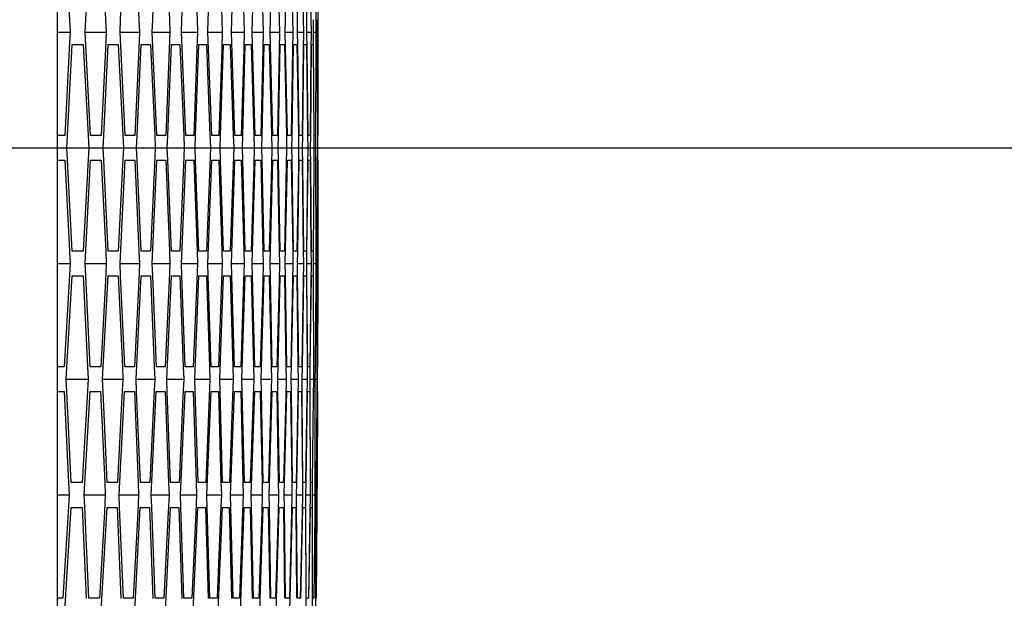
# Model space of a CAD drawing. Header units: millimetres. Extents: x 0 to 420, y -341 to 792.
# Tile 271 of 325: x 283.08 to 287.13, y 223.32 to 225.7. Entities that reach past the tile are written whole.
import ezdxf

# ---------------------------------------------------------------- set-up
doc = ezdxf.new("R2010")
doc.units = ezdxf.units.MM
doc.header["$LTSCALE"] = 23.1
doc.layers.get('0').update_dxf_attribs({"linetype": 'CONTINUOUS'})
doc.layers.add('DIM_PILOTEES', color=7, linetype='CONTINUOUS')
doc.styles.get("Standard").update_dxf_attribs({"font": 'txt', "width": 0.7})
doc.dimstyles.new('DIMSTYLE_3', dxfattribs={"dimtxt": 2.5, "dimasz": 3.5, "dimexe": 2, "dimexo": 0, "dimtad": 1, "dimdec": 0, "dimlfac": 5.882353, "dimdsep": 46, "dimtxsty": 'Standard', "dimblk": '_FILLED', "dimblk1": '_FILLED', "dimblk2": '_FILLED', "dimcen": 0.09, "dimazin": 2, "dimtp": 0.8, "dimtm": 0.8, "dimtfac": 1, "dimtdec": 0, "dimtofl": 0, "dimtmove": 0, "dimatfit": 3, "dimldrblk": '_FILLED', "dimfxl": 0, "dimtolj": 1, "dimarcsym": 0})

# ---------------------------------------------------------------- blocks, each defined once
blk = doc.blocks.new('_FILLED')
at = {"color": 0, "linetype": 'ByBlock'}
blk.add_solid([(0, 0), (-1, 0.1429), (-1, -0.1429)], dxfattribs=at)
blk = doc.blocks.new('*D17')
at = {"layer": 'DIM_PILOTEES', "color": 2, "linetype": 'Continuous'}
for p, q in [((264.1475, 225.1778), (306.5612, 225.1778)), ((304.5612, 225.1778), (304.5612, 189.0018)), ((304.5612, 152.8258), (304.5612, 189.0018)), ((281.1017, 152.8258), (306.5612, 152.8258))]:
    blk.add_line(p, q, dxfattribs=at)
at = {"layer": 'DIM_PILOTEES', "color": 2, "linetype": 'Continuous', "xscale": 3.5, "yscale": 3.5, "zscale": 3.5}
for p, rotation in [((304.5612, 225.1778), 90), ((304.5612, 152.8258), 270)]:
    blk.add_blockref('_FILLED', p, dxfattribs=dict(at, rotation=rotation))
at = {"layer": 'DIM_PILOTEES', "color": 2, "linetype": 'Continuous', "insert": (301.4362, 191.5801), "char_height": 2.5, "width": 8.839286, "attachment_point": 2, "rotation": 90, "line_spacing_factor": 0.9}
blk.add_mtext('{\\ftxt;\\W0.0001;\\H0.0001;\\~}{\\ftxt;\\W2.3571428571;\\H2.5; }{\\ftxt;\\W0.0001;\\H0.0001;\\~}', dxfattribs=at)

msp = doc.modelspace()

# ---------------------------------------------------------------- linework, layer by layer
at = {"color": 7, "linetype": 'Continuous'}
for p, q in [((283.2341, 234.5274), (283.2341, 215.8283)), ((283.2634, 226.0788), (283.2849, 225.7042)), ((283.3517, 225.7043), (283.3701, 226.0788)), ((283.4135, 226.0788), (283.4335, 225.7043)), ((283.4952, 225.7044), (283.512, 226.0788)), ((283.552, 226.0788), (283.5705, 225.7044)), ((283.6271, 225.7044), (283.6423, 226.0788)), ((283.6789, 226.0788), (283.6958, 225.7044)), ((283.7472, 225.7045), (283.761, 226.0788)), ((283.794, 226.0788), (283.8094, 225.7045)), ((283.8557, 225.7046), (283.8679, 226.0788)), ((283.8975, 226.0788), (283.9114, 225.7046)), ((283.9525, 225.7046), (283.9632, 226.0788)), ((283.9893, 226.0788), (284.0016, 225.7046)), ((284.0377, 225.7047), (284.0468, 226.0788)), ((284.0694, 226.0788), (284.0802, 225.7047)), ((284.1111, 225.7047), (284.1187, 226.0788)), ((284.1379, 226.0788), (284.1471, 225.7047)), ((284.1729, 225.7047), (284.179, 226.0788)), ((284.1946, 226.0788), (284.2023, 225.7047)), ((284.223, 225.7048), (284.2275, 226.0788)), ((284.2397, 226.0788), (284.2459, 225.7048)), ((284.2613, 225.7048), (284.2643, 226.0788)), ((284.273, 226.0788), (284.2777, 225.7048)), ((284.2947, 226.0788), (284.2978, 225.7048)), ((284.3047, 226.0788), (284.3062, 225.7048)), ((283.2849, 225.7042), (283.2877, 225.6538)), ((283.3492, 225.6538), (283.3517, 225.7043)), ((283.4335, 225.7043), (283.4361, 225.6538)), ((283.4929, 225.6538), (283.4952, 225.7044)), ((283.5705, 225.7044), (283.5729, 225.6538)), ((283.6249, 225.6538), (283.6271, 225.7044)), ((283.6958, 225.7044), (283.698, 225.6538)), ((283.7453, 225.6538), (283.7472, 225.7045)), ((283.8094, 225.7045), (283.8114, 225.6538)), ((283.854, 225.6538), (283.8557, 225.7046)), ((283.9114, 225.7046), (283.9132, 225.6538)), ((283.951, 225.6538), (283.9525, 225.7046)), ((284.0016, 225.7046), (284.0032, 225.6538)), ((284.0364, 225.6538), (284.0377, 225.7047)), ((284.0802, 225.7047), (284.0816, 225.6538)), ((284.11, 225.6538), (284.1111, 225.7047)), ((284.1471, 225.7047), (284.1483, 225.6538)), ((284.172, 225.6538), (284.1729, 225.7047)), ((284.2023, 225.7047), (284.2033, 225.6538)), ((284.2223, 225.6538), (284.223, 225.7048)), ((284.2459, 225.7048), (284.2466, 225.6538)), ((284.2609, 225.6538), (284.2613, 225.7048)), ((284.2777, 225.7048), (284.2783, 225.6538)), ((284.2877, 225.6538), (284.288, 225.7048)), ((284.2978, 225.7048), (284.2982, 225.6538)), ((284.3029, 225.6538), (284.303, 225.7048)), ((284.3062, 225.7048), (284.3064, 225.6538)), ((283.2341, 225.6537), (283.2877, 225.6538)), ((283.2877, 225.6538), (283.284, 225.583)), ((283.3718, 225.2288), (283.3492, 225.6538)), ((283.3492, 225.6536), (283.4361, 225.6538)), ((283.4361, 225.6538), (283.4327, 225.583)), ((283.5138, 225.2288), (283.4929, 225.6538)), ((283.4929, 225.6536), (283.5729, 225.6538)), ((283.5729, 225.6538), (283.5698, 225.583)), ((283.6441, 225.2288), (283.6249, 225.6538)), ((283.6249, 225.6537), (283.698, 225.6538)), ((283.698, 225.6538), (283.6952, 225.583)), ((283.7627, 225.2288), (283.7453, 225.6538)), ((283.7453, 225.6537), (283.8114, 225.6538)), ((283.8114, 225.6538), (283.8089, 225.583)), ((283.8697, 225.2288), (283.854, 225.6538)), ((283.854, 225.6537), (283.9132, 225.6538)), ((283.9132, 225.6538), (283.9109, 225.583)), ((283.965, 225.2288), (283.951, 225.6538)), ((283.951, 225.6537), (284.0032, 225.6538)), ((284.0032, 225.6538), (284.0013, 225.583)), ((284.0486, 225.2288), (284.0364, 225.6538)), ((284.0364, 225.6537), (284.0816, 225.6538)), ((284.0816, 225.6538), (284.08, 225.583)), ((284.1205, 225.2288), (284.11, 225.6538)), ((284.11, 225.6537), (284.1483, 225.6538)), ((284.1483, 225.6538), (284.147, 225.583)), ((284.1807, 225.2288), (284.172, 225.6538)), ((284.172, 225.6537), (284.2033, 225.6538)), ((284.2033, 225.6538), (284.2022, 225.583)), ((284.2232, 225.6031), (284.2223, 225.6538)), ((284.2223, 225.6538), (284.2466, 225.6538)), ((284.2466, 225.6538), (284.2458, 225.583)), ((284.2618, 225.583), (284.2609, 225.6538)), ((284.2609, 225.6538), (284.2783, 225.6538)), ((284.2783, 225.6538), (284.2778, 225.583)), ((284.2882, 225.6029), (284.2877, 225.6538)), ((284.2877, 225.6538), (284.2982, 225.6538)), ((284.2982, 225.6538), (284.298, 225.583)), ((284.3032, 225.6028), (284.3029, 225.6538)), ((284.3029, 225.6538), (284.3064, 225.6538)), ((284.3064, 225.6538), (284.3065, 225.583)), ((283.2762, 225.2282), (283.2961, 225.6028)), ((283.2961, 225.6028), (283.3413, 225.6028)), ((283.3413, 225.6028), (283.3612, 225.2283)), ((283.4255, 225.2283), (283.4439, 225.6028)), ((283.4439, 225.6028), (283.4856, 225.6028)), ((283.4856, 225.6028), (283.504, 225.2283)), ((283.5632, 225.2284), (283.58, 225.6028)), ((283.58, 225.6028), (283.6183, 225.6028)), ((283.6183, 225.6028), (283.6352, 225.2284)), ((283.6892, 225.2284), (283.7045, 225.6028)), ((283.7045, 225.6028), (283.7393, 225.6028)), ((283.7393, 225.6028), (283.7546, 225.2285)), ((283.8035, 225.2285), (283.8173, 225.6028)), ((283.8173, 225.6028), (283.8486, 225.6028)), ((283.8486, 225.6028), (283.8624, 225.2285)), ((283.9062, 225.2286), (283.9184, 225.6028)), ((283.9184, 225.6028), (283.9462, 225.6028)), ((283.9462, 225.6028), (283.9585, 225.2286)), ((283.9972, 225.2286), (284.0078, 225.6028)), ((284.0078, 225.6028), (284.0322, 225.6028)), ((284.0322, 225.6028), (284.043, 225.2287)), ((284.0765, 225.2287), (284.0856, 225.6028)), ((284.0856, 225.6028), (284.1065, 225.6028)), ((284.1065, 225.6028), (284.1157, 225.2287)), ((284.1441, 225.2287), (284.1517, 225.6028)), ((284.1517, 225.6028), (284.1691, 225.6028)), ((284.1691, 225.6028), (284.1768, 225.2287)), ((284.2, 225.2287), (284.2061, 225.6028)), ((284.2061, 225.6028), (284.22, 225.6028)), ((284.22, 225.6028), (284.2262, 225.2288)), ((284.2292, 225.2288), (284.2232, 225.6031)), ((284.2442, 225.2288), (284.2487, 225.6028)), ((284.2487, 225.6028), (284.2592, 225.6028)), ((284.2592, 225.6028), (284.2638, 225.2288)), ((284.2767, 225.2288), (284.2797, 225.6028)), ((284.2797, 225.6028), (284.2867, 225.6028)), ((284.2867, 225.6028), (284.2898, 225.2288)), ((284.299, 225.6028), (284.3025, 225.6028)), ((284.3025, 225.6028), (284.3041, 225.2288)), ((283.284, 225.583), (283.2651, 225.2288)), ((283.4327, 225.583), (283.4153, 225.2288)), ((283.5698, 225.583), (283.5538, 225.2288)), ((283.6952, 225.583), (283.6806, 225.2288)), ((283.8089, 225.583), (283.7958, 225.2288)), ((283.9109, 225.583), (283.8993, 225.2288)), ((284.0013, 225.583), (283.9911, 225.2288)), ((284.08, 225.583), (284.0712, 225.2288)), ((284.147, 225.583), (284.1396, 225.2288)), ((284.2022, 225.583), (284.1964, 225.2288)), ((284.2458, 225.583), (284.2414, 225.2288)), ((284.2661, 225.2288), (284.2618, 225.583)), ((284.2778, 225.583), (284.2748, 225.2288)), ((284.298, 225.583), (284.2964, 225.2288)), ((284.3065, 225.583), (284.3064, 225.2288)), ((283.2651, 225.2288), (283.2341, 225.2288)), ((283.2735, 225.1778), (283.2762, 225.2282)), ((283.3612, 225.2283), (283.3639, 225.1778)), ((283.4153, 225.2288), (283.3718, 225.2288)), ((283.423, 225.1778), (283.4255, 225.2283)), ((283.504, 225.2283), (283.5065, 225.1778)), ((283.5538, 225.2288), (283.5138, 225.2288)), ((283.5609, 225.1778), (283.5632, 225.2284)), ((283.6352, 225.2284), (283.6374, 225.1778)), ((283.6806, 225.2288), (283.6441, 225.2288)), ((283.6871, 225.1778), (283.6892, 225.2284)), ((283.7546, 225.2285), (283.7567, 225.1778)), ((283.7958, 225.2288), (283.7627, 225.2288)), ((283.8016, 225.1778), (283.8035, 225.2285)), ((283.8624, 225.2285), (283.8642, 225.1778)), ((283.8993, 225.2288), (283.8697, 225.2288)), ((283.9045, 225.1778), (283.9062, 225.2286)), ((283.9585, 225.2286), (283.9602, 225.1778)), ((283.9911, 225.2288), (283.965, 225.2288)), ((283.9957, 225.1778), (283.9972, 225.2286)), ((284.043, 225.2287), (284.0444, 225.1778)), ((284.0712, 225.2288), (284.0486, 225.2288)), ((284.0752, 225.1778), (284.0765, 225.2287)), ((284.1157, 225.2287), (284.1169, 225.1778)), ((284.1396, 225.2288), (284.1205, 225.2288)), ((284.143, 225.1778), (284.1441, 225.2287)), ((284.1768, 225.2287), (284.1778, 225.1778)), ((284.1964, 225.2288), (284.1807, 225.2288)), ((284.1991, 225.1778), (284.2, 225.2287)), ((284.2262, 225.2288), (284.2269, 225.1778)), ((284.2414, 225.2288), (284.2292, 225.2288)), ((284.2435, 225.1778), (284.2442, 225.2288)), ((284.2638, 225.2288), (284.2644, 225.1778)), ((284.2748, 225.2288), (284.2661, 225.2288)), ((284.2762, 225.1778), (284.2767, 225.2288)), ((284.2898, 225.2288), (284.2902, 225.1778)), ((284.2964, 225.2288), (284.2912, 225.2288)), ((284.2973, 225.1778), (284.2975, 225.2288)), ((284.3041, 225.2288), (284.3042, 225.1778)), ((284.3066, 225.1778), (284.3067, 225.2288)), ((283.2762, 225.1274), (283.2735, 225.1778)), ((283.2735, 225.1778), (283.3639, 225.1778)), ((283.3639, 225.1778), (283.3602, 225.107)), ((283.4255, 225.1273), (283.423, 225.1778)), ((283.423, 225.1778), (283.5065, 225.1778)), ((283.5065, 225.1778), (283.5031, 225.107)), ((283.5632, 225.1272), (283.5609, 225.1778)), ((283.5609, 225.1778), (283.6374, 225.1778)), ((283.6374, 225.1778), (283.6343, 225.107)), ((283.6892, 225.1272), (283.6871, 225.1778)), ((283.6871, 225.1778), (283.7567, 225.1778)), ((283.7567, 225.1778), (283.7538, 225.107)), ((283.8035, 225.1271), (283.8016, 225.1778)), ((283.8016, 225.1778), (283.8642, 225.1778)), ((283.8642, 225.1778), (283.8617, 225.107)), ((283.9062, 225.127), (283.9045, 225.1778)), ((283.9045, 225.1778), (283.9602, 225.1778)), ((283.9602, 225.1778), (283.9579, 225.107)), ((283.9972, 225.127), (283.9957, 225.1778)), ((283.9957, 225.1778), (284.0444, 225.1778)), ((284.0444, 225.1778), (284.0424, 225.107)), ((284.0765, 225.1269), (284.0752, 225.1778)), ((284.0752, 225.1778), (284.1169, 225.1778)), ((284.1169, 225.1778), (284.1153, 225.107)), ((284.1441, 225.1269), (284.143, 225.1778)), ((284.143, 225.1778), (284.1778, 225.1778)), ((284.1778, 225.1778), (284.1764, 225.107)), ((284.2, 225.1269), (284.1991, 225.1778)), ((284.1991, 225.1778), (284.2269, 225.1778)), ((284.2269, 225.1778), (284.2259, 225.107)), ((284.2445, 225.107), (284.2435, 225.1778)), ((284.2435, 225.1778), (284.2644, 225.1778)), ((284.2644, 225.1778), (284.2636, 225.107)), ((284.2769, 225.107), (284.2762, 225.1778)), ((284.2762, 225.1778), (284.2902, 225.1778)), ((284.2902, 225.1778), (284.2897, 225.107)), ((284.2975, 225.1268), (284.2973, 225.1778)), ((284.2973, 225.1778), (284.3042, 225.1778)), ((284.3042, 225.1778), (284.304, 225.107)), ((284.3067, 225.1268), (284.3066, 225.1778)), ((283.2341, 225.1268), (283.2651, 225.1268)), ((283.2651, 225.1268), (283.2851, 224.7522)), ((283.2961, 224.7528), (283.2762, 225.1274)), ((283.3602, 225.107), (283.3413, 224.7528)), ((283.3492, 224.7018), (283.3718, 225.1268)), ((283.3718, 225.1268), (283.4153, 225.1268)), ((283.4153, 225.1268), (283.4337, 224.7523)), ((283.4439, 224.7528), (283.4255, 225.1273)), ((283.5031, 225.107), (283.4856, 224.7528)), ((283.4929, 224.7018), (283.5138, 225.1268)), ((283.5138, 225.1268), (283.5538, 225.1268)), ((283.5538, 225.1268), (283.5707, 224.7524)), ((283.58, 224.7528), (283.5632, 225.1272)), ((283.6343, 225.107), (283.6183, 224.7528)), ((283.6249, 224.7018), (283.6441, 225.1268)), ((283.6441, 225.1268), (283.6806, 225.1268)), ((283.6806, 225.1268), (283.696, 224.7525)), ((283.7045, 224.7528), (283.6892, 225.1272)), ((283.7538, 225.107), (283.7393, 224.7528)), ((283.7453, 224.7018), (283.7627, 225.1268)), ((283.7627, 225.1268), (283.7958, 225.1268)), ((283.7958, 225.1268), (283.8096, 224.7525)), ((283.8173, 224.7528), (283.8035, 225.1271)), ((283.8617, 225.107), (283.8486, 224.7528)), ((283.854, 224.7018), (283.8697, 225.1268)), ((283.8697, 225.1268), (283.8993, 225.1268)), ((283.8993, 225.1268), (283.9116, 224.7526)), ((283.9184, 224.7528), (283.9062, 225.127)), ((283.9579, 225.107), (283.9462, 224.7528)), ((283.951, 224.7018), (283.965, 225.1268)), ((283.965, 225.1268), (283.9911, 225.1268)), ((283.9911, 225.1268), (284.0018, 224.7526)), ((284.0078, 224.7528), (283.9972, 225.127)), ((284.0424, 225.107), (284.0322, 224.7528)), ((284.0364, 224.7018), (284.0486, 225.1268)), ((284.0486, 225.1268), (284.0712, 225.1268)), ((284.0712, 225.1268), (284.0804, 224.7527)), ((284.0856, 224.7528), (284.0765, 225.1269)), ((284.1153, 225.107), (284.1065, 224.7528)), ((284.11, 224.7018), (284.1205, 225.1268)), ((284.1205, 225.1268), (284.1396, 225.1268)), ((284.1396, 225.1268), (284.1473, 224.7527)), ((284.1517, 224.7528), (284.1441, 225.1269)), ((284.1764, 225.107), (284.1691, 224.7528)), ((284.172, 224.7018), (284.1807, 225.1268)), ((284.1807, 225.1268), (284.1964, 225.1268)), ((284.1964, 225.1268), (284.2026, 224.7528)), ((284.2061, 224.7528), (284.2, 225.1269)), ((284.2259, 225.107), (284.22, 224.7528)), ((284.2232, 224.7525), (284.2292, 225.1268)), ((284.2292, 225.1268), (284.2414, 225.1268)), ((284.2414, 225.1268), (284.2461, 224.7528)), ((284.2487, 224.7528), (284.2445, 225.107)), ((284.2636, 225.107), (284.2592, 224.7528)), ((284.2615, 224.7526), (284.2661, 225.1268)), ((284.2661, 225.1268), (284.2748, 225.1268)), ((284.2748, 225.1268), (284.2779, 224.7528)), ((284.2797, 224.7528), (284.2769, 225.107)), ((284.2897, 225.107), (284.2867, 224.7528)), ((284.2912, 225.1268), (284.2964, 225.1268)), ((284.2964, 225.1268), (284.298, 224.7528)), ((284.304, 225.107), (284.3025, 224.7528)), ((284.3062, 225.1268), (284.3064, 225.1268)), ((284.3064, 225.1268), (284.3064, 224.7528)), ((283.2851, 224.7522), (283.2877, 224.7018)), ((283.3413, 224.7528), (283.2961, 224.7528)), ((283.4337, 224.7523), (283.4361, 224.7018)), ((283.4856, 224.7528), (283.4439, 224.7528)), ((283.5707, 224.7524), (283.5729, 224.7018)), ((283.6183, 224.7528), (283.58, 224.7528)), ((283.696, 224.7525), (283.698, 224.7018)), ((283.7393, 224.7528), (283.7045, 224.7528)), ((283.8096, 224.7525), (283.8114, 224.7018)), ((283.8486, 224.7528), (283.8173, 224.7528)), ((283.9116, 224.7526), (283.9132, 224.7018)), ((283.9462, 224.7528), (283.9184, 224.7528)), ((284.0018, 224.7526), (284.0032, 224.7018)), ((284.0322, 224.7528), (284.0078, 224.7528)), ((284.0804, 224.7527), (284.0816, 224.7018)), ((284.1065, 224.7528), (284.0856, 224.7528)), ((284.1473, 224.7527), (284.1483, 224.7018)), ((284.1691, 224.7528), (284.1517, 224.7528)), ((284.2026, 224.7528), (284.2033, 224.7018)), ((284.22, 224.7528), (284.2061, 224.7528)), ((284.2223, 224.7018), (284.2232, 224.7525)), ((284.2461, 224.7528), (284.2466, 224.7018)), ((284.2592, 224.7528), (284.2487, 224.7528)), ((284.2609, 224.7018), (284.2615, 224.7526)), ((284.2779, 224.7528), (284.2783, 224.7018)), ((284.2867, 224.7528), (284.2797, 224.7528)), ((284.2877, 224.7018), (284.2882, 224.7527)), ((284.298, 224.7528), (284.2982, 224.7018)), ((284.3025, 224.7528), (284.299, 224.7528)), ((284.3029, 224.7018), (284.3032, 224.7528)), ((284.3064, 224.7528), (284.3064, 224.7018)), ((283.2341, 224.7019), (283.2877, 224.7018)), ((283.2877, 224.7018), (283.2837, 224.631)), ((283.3492, 224.702), (283.4361, 224.7018)), ((283.3517, 224.6513), (283.3492, 224.7018)), ((283.4361, 224.7018), (283.4325, 224.631)), ((283.4929, 224.702), (283.5729, 224.7018)), ((283.4952, 224.6513), (283.4929, 224.7018)), ((283.5729, 224.7018), (283.5695, 224.631)), ((283.6249, 224.702), (283.698, 224.7018)), ((283.6271, 224.6512), (283.6249, 224.7018)), ((283.698, 224.7018), (283.6949, 224.631)), ((283.7453, 224.7019), (283.8114, 224.7018)), ((283.7472, 224.6511), (283.7453, 224.7018)), ((283.8114, 224.7018), (283.8086, 224.631)), ((283.854, 224.7019), (283.9132, 224.7018)), ((283.8557, 224.6511), (283.854, 224.7018)), ((283.9132, 224.7018), (283.9106, 224.631)), ((283.951, 224.7019), (284.0032, 224.7018)), ((283.9525, 224.651), (283.951, 224.7018)), ((284.0032, 224.7018), (284.001, 224.631)), ((284.0364, 224.7019), (284.0816, 224.7018)), ((284.0377, 224.651), (284.0364, 224.7018)), ((284.0816, 224.7018), (284.0797, 224.631)), ((284.11, 224.7019), (284.1483, 224.7018)), ((284.1111, 224.6509), (284.11, 224.7018)), ((284.1483, 224.7018), (284.1467, 224.631)), ((284.172, 224.7019), (284.2033, 224.7018)), ((284.1729, 224.6509), (284.172, 224.7018)), ((284.2033, 224.7018), (284.202, 224.631)), ((284.2223, 224.7019), (284.2466, 224.7018)), ((284.223, 224.651), (284.2223, 224.7018)), ((284.2466, 224.7018), (284.2456, 224.631)), ((284.2615, 224.631), (284.2609, 224.7018)), ((284.2609, 224.7018), (284.2783, 224.7018)), ((284.2783, 224.7018), (284.2775, 224.631)), ((284.288, 224.6509), (284.2877, 224.7018)), ((284.2877, 224.7018), (284.2982, 224.7018)), ((284.2982, 224.7018), (284.2977, 224.631)), ((284.303, 224.6508), (284.3029, 224.7018)), ((284.3029, 224.7018), (284.3064, 224.7018)), ((284.3064, 224.7018), (284.3062, 224.631)), ((283.2837, 224.631), (283.2634, 224.2768)), ((283.2715, 224.2258), (283.2959, 224.6508)), ((283.2959, 224.6508), (283.3411, 224.6508)), ((283.3411, 224.6508), (283.3595, 224.2763)), ((283.3701, 224.2768), (283.3517, 224.6513)), ((283.4325, 224.631), (283.4135, 224.2768)), ((283.4211, 224.2258), (283.4437, 224.6508)), ((283.4437, 224.6508), (283.4854, 224.6508)), ((283.4854, 224.6508), (283.5023, 224.2764)), ((283.512, 224.2768), (283.4952, 224.6513)), ((283.5695, 224.631), (283.552, 224.2768)), ((283.5589, 224.2258), (283.5798, 224.6508)), ((283.5798, 224.6508), (283.6181, 224.6508)), ((283.6181, 224.6508), (283.6334, 224.2765)), ((283.6423, 224.2768), (283.6271, 224.6512)), ((283.6949, 224.631), (283.6789, 224.2768)), ((283.6851, 224.2258), (283.7043, 224.6508)), ((283.7043, 224.6508), (283.7391, 224.6508)), ((283.7391, 224.6508), (283.7529, 224.2765)), ((283.761, 224.2768), (283.7472, 224.6511)), ((283.8086, 224.631), (283.794, 224.2768)), ((283.7997, 224.2258), (283.8171, 224.6508)), ((283.8171, 224.6508), (283.8484, 224.6508)), ((283.8484, 224.6508), (283.8607, 224.2766)), ((283.8679, 224.2768), (283.8557, 224.6511)), ((283.9106, 224.631), (283.8975, 224.2768)), ((283.9025, 224.2258), (283.9182, 224.6508)), ((283.9182, 224.6508), (283.946, 224.6508)), ((283.946, 224.6508), (283.9568, 224.2766)), ((283.9632, 224.2768), (283.9525, 224.651)), ((284.001, 224.631), (283.9893, 224.2768)), ((283.9937, 224.2258), (284.0076, 224.6508)), ((284.0076, 224.6508), (284.032, 224.6508)), ((284.032, 224.6508), (284.0412, 224.2767)), ((284.0468, 224.2768), (284.0377, 224.651)), ((284.0797, 224.631), (284.0694, 224.2768)), ((284.0732, 224.2258), (284.0854, 224.6508)), ((284.0854, 224.6508), (284.1063, 224.6508)), ((284.1063, 224.6508), (284.114, 224.2767)), ((284.1187, 224.2768), (284.1111, 224.6509)), ((284.1467, 224.631), (284.1379, 224.2768)), ((284.141, 224.2258), (284.1515, 224.6508)), ((284.1515, 224.6508), (284.1689, 224.6508)), ((284.1689, 224.6508), (284.1751, 224.2768)), ((284.179, 224.2768), (284.1729, 224.6509)), ((284.202, 224.631), (284.1946, 224.2768)), ((284.1971, 224.2258), (284.2058, 224.6508)), ((284.2058, 224.6508), (284.2198, 224.6508)), ((284.2198, 224.6508), (284.2244, 224.2768)), ((284.2275, 224.2768), (284.223, 224.651)), ((284.2456, 224.631), (284.2397, 224.2768)), ((284.2424, 224.2766), (284.2485, 224.6508)), ((284.2485, 224.6508), (284.259, 224.6508)), ((284.259, 224.6508), (284.2621, 224.2768)), ((284.2643, 224.2768), (284.2615, 224.631)), ((284.2775, 224.631), (284.273, 224.2768)), ((284.275, 224.2767), (284.2795, 224.6508)), ((284.2795, 224.6508), (284.2865, 224.6508)), ((284.2865, 224.6508), (284.2881, 224.2768)), ((284.2977, 224.631), (284.2947, 224.2768)), ((284.2988, 224.6508), (284.3023, 224.6508)), ((284.3023, 224.6508), (284.3023, 224.2768)), ((284.3062, 224.631), (284.3047, 224.2768)), ((283.2634, 224.2768), (283.2341, 224.2768)), ((283.3595, 224.2763), (283.3619, 224.2258)), ((283.4135, 224.2768), (283.3701, 224.2768)), ((283.5023, 224.2764), (283.5045, 224.2258)), ((283.552, 224.2768), (283.512, 224.2768)), ((283.6334, 224.2765), (283.6355, 224.2258)), ((283.6789, 224.2768), (283.6423, 224.2768)), ((283.7529, 224.2765), (283.7547, 224.2258)), ((283.794, 224.2768), (283.761, 224.2768)), ((283.8607, 224.2766), (283.8623, 224.2258)), ((283.8975, 224.2768), (283.8679, 224.2768)), ((283.9568, 224.2766), (283.9582, 224.2258)), ((283.9893, 224.2768), (283.9632, 224.2768)), ((284.0412, 224.2767), (284.0424, 224.2258)), ((284.0694, 224.2768), (284.0468, 224.2768)), ((284.114, 224.2767), (284.115, 224.2258)), ((284.1379, 224.2768), (284.1187, 224.2768)), ((284.1751, 224.2768), (284.1758, 224.2258)), ((284.1946, 224.2768), (284.179, 224.2768)), ((284.2244, 224.2768), (284.225, 224.2258)), ((284.2397, 224.2768), (284.2275, 224.2768)), ((284.2416, 224.2258), (284.2424, 224.2766)), ((284.2621, 224.2768), (284.2625, 224.2258)), ((284.273, 224.2768), (284.2643, 224.2768)), ((284.2743, 224.2258), (284.275, 224.2767)), ((284.2881, 224.2768), (284.2882, 224.2258)), ((284.2947, 224.2768), (284.2895, 224.2768)), ((284.2953, 224.2258), (284.2958, 224.2768)), ((284.3023, 224.2768), (284.3023, 224.2258)), ((284.3047, 224.2258), (284.3049, 224.2768)), ((283.2715, 224.2262), (283.3619, 224.2258)), ((283.2741, 224.1754), (283.2715, 224.2258)), ((283.3619, 224.2258), (283.358, 224.155)), ((283.4211, 224.2262), (283.5045, 224.2258)), ((283.4234, 224.1753), (283.4211, 224.2258)), ((283.5045, 224.2258), (283.5008, 224.155)), ((283.5589, 224.2261), (283.6355, 224.2258)), ((283.561, 224.1752), (283.5589, 224.2258)), ((283.6355, 224.2258), (283.632, 224.155)), ((283.6851, 224.2261), (283.7547, 224.2258)), ((283.687, 224.1751), (283.6851, 224.2258)), ((283.7547, 224.2258), (283.7516, 224.155)), ((283.7997, 224.2261), (283.8623, 224.2258)), ((283.8014, 224.1751), (283.7997, 224.2258)), ((283.8623, 224.2258), (283.8595, 224.155)), ((283.9025, 224.226), (283.9582, 224.2258)), ((283.904, 224.175), (283.9025, 224.2258)), ((283.9582, 224.2258), (283.9557, 224.155)), ((283.9937, 224.226), (284.0424, 224.2258)), ((283.995, 224.175), (283.9937, 224.2258)), ((284.0424, 224.2258), (284.0402, 224.155)), ((284.0732, 224.226), (284.115, 224.2258)), ((284.0743, 224.1749), (284.0732, 224.2258)), ((284.115, 224.2258), (284.113, 224.155)), ((284.141, 224.226), (284.1758, 224.2258)), ((284.1419, 224.1749), (284.141, 224.2258)), ((284.1758, 224.2258), (284.1742, 224.155)), ((284.1971, 224.2259), (284.225, 224.2258)), ((284.1978, 224.1749), (284.1971, 224.2258)), ((284.225, 224.2258), (284.2236, 224.155)), ((284.2416, 224.2259), (284.2625, 224.2258)), ((284.2422, 224.155), (284.2416, 224.2258)), ((284.2625, 224.2258), (284.2614, 224.155)), ((284.2743, 224.2259), (284.2882, 224.2258)), ((284.2747, 224.155), (284.2743, 224.2258)), ((284.2882, 224.2258), (284.2874, 224.155)), ((284.2954, 224.1748), (284.2953, 224.2258)), ((284.2953, 224.2258), (284.3023, 224.2258)), ((284.3023, 224.2258), (284.3018, 224.155)), ((284.3045, 224.1748), (284.3047, 224.2258)), ((283.2341, 224.1748), (283.263, 224.1748)), ((283.263, 224.1748), (283.2814, 223.8003)), ((283.2924, 223.8008), (283.2741, 224.1754)), ((283.3453, 223.7498), (283.3697, 224.1748)), ((283.3697, 224.1748), (283.4131, 224.1748)), ((283.4131, 224.1748), (283.43, 223.8004)), ((283.4402, 223.8008), (283.4234, 224.1753)), ((283.489, 223.7498), (283.5116, 224.1748)), ((283.5116, 224.1748), (283.5516, 224.1748)), ((283.5516, 224.1748), (283.567, 223.8004)), ((283.5763, 223.8008), (283.561, 224.1752)), ((283.6211, 223.7498), (283.6419, 224.1748)), ((283.6419, 224.1748), (283.6784, 224.1748)), ((283.6784, 224.1748), (283.6923, 223.8005)), ((283.7008, 223.8008), (283.687, 224.1751)), ((283.7414, 223.7498), (283.7606, 224.1748)), ((283.7606, 224.1748), (283.7936, 224.1748)), ((283.7936, 224.1748), (283.8059, 223.8006)), ((283.8136, 223.8008), (283.8014, 224.1751)), ((283.8501, 223.7498), (283.8675, 224.1748)), ((283.8675, 224.1748), (283.8971, 224.1748)), ((283.8971, 224.1748), (283.9079, 223.8006)), ((283.9147, 223.8008), (283.904, 224.175)), ((283.9471, 223.7498), (283.9628, 224.1748)), ((283.9628, 224.1748), (283.9889, 224.1748)), ((283.9889, 224.1748), (283.9982, 223.8007)), ((284.0042, 223.8008), (283.995, 224.175)), ((284.0325, 223.7498), (284.0464, 224.1748)), ((284.0464, 224.1748), (284.069, 224.1748)), ((284.069, 224.1748), (284.0767, 223.8007)), ((284.0819, 223.8008), (284.0743, 224.1749)), ((284.1061, 223.7498), (284.1183, 224.1748)), ((284.1183, 224.1748), (284.1375, 224.1748)), ((284.1375, 224.1748), (284.1436, 223.8007)), ((284.148, 223.8008), (284.1419, 224.1749)), ((284.1681, 223.7498), (284.1785, 224.1748)), ((284.1785, 224.1748), (284.1942, 224.1748)), ((284.1942, 224.1748), (284.1989, 223.8008)), ((284.2024, 223.8008), (284.1978, 224.1749)), ((284.2195, 223.8004), (284.2271, 224.1748)), ((284.2271, 224.1748), (284.2393, 224.1748)), ((284.2393, 224.1748), (284.2424, 223.8008)), ((284.2578, 223.8006), (284.2639, 224.1748)), ((284.2639, 224.1748), (284.2726, 224.1748)), ((284.2726, 224.1748), (284.2742, 223.8008)), ((284.2891, 224.1748), (284.2943, 224.1748)), ((284.2943, 224.1748), (284.2944, 223.8206)), ((284.3042, 224.1748), (284.3028, 223.8008)), ((284.304, 224.1748), (284.3042, 224.1748)), ((283.358, 224.155), (283.3376, 223.8008)), ((283.5008, 224.155), (283.4819, 223.8008)), ((283.632, 224.155), (283.6146, 223.8008)), ((283.7516, 224.155), (283.7356, 223.8008)), ((283.8595, 224.155), (283.8449, 223.8008)), ((283.9557, 224.155), (283.9426, 223.8008)), ((284.0402, 224.155), (284.0285, 223.8008)), ((284.113, 224.155), (284.1028, 223.8008)), ((284.1742, 224.155), (284.1654, 223.8008)), ((284.2236, 224.155), (284.2163, 223.8008)), ((284.245, 223.8008), (284.2422, 224.155)), ((284.2614, 224.155), (284.2555, 223.8008)), ((284.276, 223.8008), (284.2747, 224.155)), ((284.2874, 224.155), (284.283, 223.8008)), ((284.3018, 224.155), (284.2988, 223.8008)), ((284.2944, 223.8206), (284.2943, 223.7498)), ((283.2814, 223.8003), (283.2838, 223.7498)), ((283.3376, 223.8008), (283.2924, 223.8008)), ((283.43, 223.8004), (283.4323, 223.7498)), ((283.4819, 223.8008), (283.4402, 223.8008)), ((283.567, 223.8004), (283.569, 223.7498)), ((283.6146, 223.8008), (283.5763, 223.8008)), ((283.6923, 223.8005), (283.6941, 223.7498)), ((283.7356, 223.8008), (283.7008, 223.8008)), ((283.8059, 223.8006), (283.8075, 223.7498)), ((283.8449, 223.8008), (283.8136, 223.8008)), ((283.9079, 223.8006), (283.9093, 223.7498)), ((283.9426, 223.8008), (283.9147, 223.8008)), ((283.9982, 223.8007), (283.9994, 223.7498)), ((284.0285, 223.8008), (284.0042, 223.8008)), ((284.0767, 223.8007), (284.0777, 223.7498)), ((284.1028, 223.8008), (284.0819, 223.8008)), ((284.1436, 223.8007), (284.1444, 223.7498)), ((284.1654, 223.8008), (284.148, 223.8008)), ((284.1989, 223.8008), (284.1994, 223.7498)), ((284.2163, 223.8008), (284.2024, 223.8008)), ((284.2184, 223.7498), (284.2195, 223.8004)), ((284.2424, 223.8008), (284.2427, 223.7498)), ((284.2555, 223.8008), (284.245, 223.8008)), ((284.257, 223.7498), (284.2578, 223.8006)), ((284.2742, 223.8008), (284.2744, 223.7498)), ((284.283, 223.8008), (284.276, 223.8008)), ((284.2838, 223.7498), (284.2845, 223.8007)), ((284.2988, 223.8008), (284.2953, 223.8008)), ((284.299, 223.7498), (284.2995, 223.8008)), ((284.3028, 223.8008), (284.3025, 223.7498)), ((283.2341, 223.7501), (283.2838, 223.7498)), ((283.2838, 223.7498), (283.2796, 223.679)), ((283.3453, 223.7504), (283.4323, 223.7498)), ((283.3476, 223.6993), (283.3453, 223.7498)), ((283.4323, 223.7498), (283.4283, 223.679)), ((283.489, 223.7503), (283.569, 223.7498)), ((283.4911, 223.6992), (283.489, 223.7498)), ((283.569, 223.7498), (283.5653, 223.679)), ((283.6211, 223.7503), (283.6941, 223.7498)), ((283.623, 223.6992), (283.6211, 223.7498)), ((283.6941, 223.7498), (283.6907, 223.679)), ((283.7414, 223.7502), (283.8075, 223.7498)), ((283.7431, 223.6991), (283.7414, 223.7498)), ((283.8075, 223.7498), (283.8044, 223.679)), ((283.8501, 223.7502), (283.9093, 223.7498)), ((283.8516, 223.699), (283.8501, 223.7498)), ((283.9093, 223.7498), (283.9065, 223.679)), ((283.9471, 223.7501), (283.9994, 223.7498)), ((283.9484, 223.699), (283.9471, 223.7498)), ((283.9994, 223.7498), (283.9968, 223.679)), ((284.0325, 223.7501), (284.0777, 223.7498)), ((284.0336, 223.6989), (284.0325, 223.7498)), ((284.0777, 223.7498), (284.0755, 223.679)), ((284.1061, 223.7501), (284.1444, 223.7498)), ((284.107, 223.6989), (284.1061, 223.7498)), ((284.1444, 223.7498), (284.1425, 223.679)), ((284.1681, 223.75), (284.1994, 223.7498)), ((284.1688, 223.6989), (284.1681, 223.7498)), ((284.1994, 223.7498), (284.1978, 223.679)), ((284.2184, 223.75), (284.2427, 223.7498)), ((284.2188, 223.699), (284.2184, 223.7498)), ((284.2427, 223.7498), (284.2414, 223.679)), ((284.257, 223.7499), (284.2744, 223.7498)), ((284.2573, 223.679), (284.257, 223.7498)), ((284.2744, 223.7498), (284.2733, 223.679)), ((284.2838, 223.7499), (284.2943, 223.7498)), ((284.2839, 223.6988), (284.2838, 223.7498)), ((284.2943, 223.7498), (284.2935, 223.679)), ((284.2989, 223.6988), (284.299, 223.7498)), ((284.299, 223.7498), (284.3025, 223.7498)), ((284.3025, 223.7498), (284.302, 223.679)), ((283.2657, 223.2738), (283.2918, 223.6988)), ((283.2918, 223.6988), (283.337, 223.6988)), ((283.337, 223.6988), (283.3539, 223.3244)), ((283.3645, 223.3248), (283.3476, 223.6993)), ((283.4152, 223.2738), (283.4396, 223.6988)), ((283.4396, 223.6988), (283.4813, 223.6988)), ((283.4813, 223.6988), (283.4967, 223.3244)), ((283.5064, 223.3248), (283.4911, 223.6992)), ((283.5531, 223.2738), (283.5757, 223.6988)), ((283.5757, 223.6988), (283.614, 223.6988)), ((283.614, 223.6988), (283.6278, 223.3245)), ((283.6367, 223.3248), (283.623, 223.6992)), ((283.6793, 223.2738), (283.7002, 223.6988)), ((283.7002, 223.6988), (283.735, 223.6988)), ((283.735, 223.6988), (283.7473, 223.3246)), ((283.7553, 223.3248), (283.7431, 223.6991)), ((283.7938, 223.2738), (283.813, 223.6988)), ((283.813, 223.6988), (283.8443, 223.6988)), ((283.8443, 223.6988), (283.8551, 223.3246)), ((283.8623, 223.3248), (283.8516, 223.699)), ((283.8967, 223.2738), (283.9141, 223.6988)), ((283.9141, 223.6988), (283.9419, 223.6988)), ((283.9419, 223.6988), (283.9512, 223.3247)), ((283.9576, 223.3248), (283.9484, 223.699)), ((283.9879, 223.2738), (284.0035, 223.6988)), ((284.0035, 223.6988), (284.0279, 223.6988)), ((284.0279, 223.6988), (284.0356, 223.3247)), ((284.0412, 223.3248), (284.0336, 223.6989)), ((284.0674, 223.2738), (284.0813, 223.6988)), ((284.0813, 223.6988), (284.1022, 223.6988)), ((284.1022, 223.6988), (284.1084, 223.3248)), ((284.1131, 223.3248), (284.107, 223.6989)), ((284.1352, 223.2738), (284.1474, 223.6988)), ((284.1474, 223.6988), (284.1648, 223.6988)), ((284.1648, 223.6988), (284.1694, 223.3248)), ((284.1733, 223.3248), (284.1688, 223.6989)), ((284.1913, 223.2738), (284.2017, 223.6988)), ((284.2017, 223.6988), (284.2157, 223.6988)), ((284.2157, 223.6988), (284.2188, 223.3248)), ((284.2219, 223.3248), (284.2188, 223.699)), ((284.2368, 223.3245), (284.2444, 223.6988)), ((284.2444, 223.6988), (284.2549, 223.6988)), ((284.2549, 223.6988), (284.2564, 223.3248)), ((284.2693, 223.3246), (284.2754, 223.6988)), ((284.2754, 223.6988), (284.2824, 223.6988)), ((284.2824, 223.6988), (284.2824, 223.3447)), ((284.2947, 223.6988), (284.2982, 223.6988)), ((284.2982, 223.6988), (284.2967, 223.3248)), ((283.2796, 223.679), (283.2578, 223.3248)), ((283.4283, 223.679), (283.4079, 223.3248)), ((283.5653, 223.679), (283.5464, 223.3248)), ((283.6907, 223.679), (283.6732, 223.3248)), ((283.8044, 223.679), (283.7884, 223.3248)), ((283.9065, 223.679), (283.8919, 223.3248)), ((283.9968, 223.679), (283.9837, 223.3248)), ((284.0755, 223.679), (284.0638, 223.3248)), ((284.1425, 223.679), (284.1322, 223.3248)), ((284.1978, 223.679), (284.189, 223.3248)), ((284.2414, 223.679), (284.234, 223.3248)), ((284.2587, 223.3248), (284.2573, 223.679)), ((284.2733, 223.679), (284.2674, 223.3248)), ((284.2935, 223.679), (284.2891, 223.3248)), ((284.302, 223.679), (284.299, 223.3248)), ((283.2578, 223.3248), (283.2341, 223.3248)), ((283.4079, 223.3248), (283.3645, 223.3248)), ((283.5464, 223.3248), (283.5064, 223.3248)), ((283.6732, 223.3248), (283.6367, 223.3248)), ((283.7884, 223.3248), (283.7553, 223.3248)), ((283.8919, 223.3248), (283.8623, 223.3248)), ((283.9837, 223.3248), (283.9576, 223.3248)), ((284.0638, 223.3248), (284.0412, 223.3248)), ((284.1322, 223.3248), (284.1131, 223.3248)), ((284.189, 223.3248), (284.1733, 223.3248)), ((284.234, 223.3248), (284.2219, 223.3248)), ((284.2564, 223.3248), (284.2566, 223.2738)), ((284.2674, 223.3248), (284.2587, 223.3248)), ((284.2824, 223.3447), (284.2824, 223.2738)), ((284.2891, 223.3248), (284.2838, 223.3248)), ((284.2967, 223.3248), (284.2964, 223.2738))]:
    msp.add_line(p, q, dxfattribs=at)

# ---------------------------------------------------------------- dimensions: what is measured, and where the dimension line sits
at = {"layer": 'DIM_PILOTEES', "color": 2, "linetype": 'Continuous'}
dim = msp.add_linear_dim(base=(304.5612, 225.1778), p1=(281.1017, 152.8258), p2=(264.1475, 225.1778), angle=90, text='{\\ftxt;\\W0.0001;\\H0.0001;\\~}{\\ftxt;\\W2.3571428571;\\H2.5; }{\\ftxt;\\W0.0001;\\H0.0001;\\~}', dimstyle='DIMSTYLE_3', dxfattribs=at)
dim.commit()
dim.dimension.update_dxf_attribs({"geometry": '*D17', "text_midpoint": (304.5612, 191.2229), "dimtype": 160})

doc.saveas('drawing.dxf')
